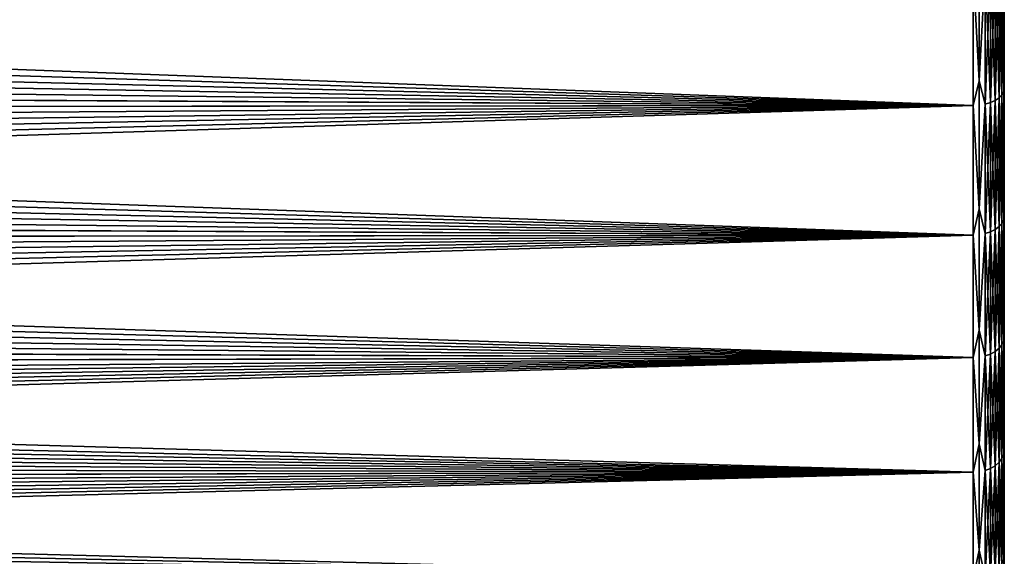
# Model space of a CAD drawing. Header units: metres. Extents: x -22 to 72, y -237 to 23.
# Tile 334 of 363: x 50.52 to 60, y -15.93 to -10.76. Entities that reach past the tile are written whole.
import ezdxf

# ---------------------------------------------------------------- set-up
doc = ezdxf.new("R2010")
doc.units = ezdxf.units.M
doc.layers.add('solid_509588_MEDIA_SW0001', color=7, linetype='CONTINUOUS')

msp = doc.modelspace()

# ---------------------------------------------------------------- linework, layer by layer
at = {"layer": 'solid_509588_MEDIA_SW0001'}
for points in [[(59.758526, -11.350341, 102.161476), (59.758526, -10.061466, 102.926201), (59.700001, -10.277775, 102.813034)], [(59.758526, -10.061466, 66.073799), (59.758526, -11.350341, 66.838524), (59.700001, -10.277775, 66.186966)], [(59.814861, -10.266587, 102.793106), (59.758526, -10.061466, 102.926201), (59.758526, -11.350341, 102.161476)], [(59.814861, -10.266587, 66.206894), (59.758526, -11.350341, 66.838524), (59.758526, -10.061466, 66.073799)], [(59.994305, -10.159424, 66.397842), (60, -10.116483, 66.440475), (60, -11.408188, 67.227386)], [(59.994305, -10.159424, 102.602158), (60, -11.408188, 101.772614), (60, -10.116483, 102.559525)], [(60, -11.408188, 101.772614), (60, -11.408188, 67.227386), (60, -10.116483, 66.440475)], [(60, -10.116483, 102.559525), (60, -11.408188, 101.772614), (60, -10.116483, 66.440475)], [(59.912258, -10.23471, 102.736305), (59.866768, -10.252998, 102.76889), (59.866768, -11.55919, 101.971733)], [(59.912258, -11.53857, 101.940567), (59.912258, -10.23471, 102.736305), (59.866768, -11.55919, 101.971733)], [(59.912258, -10.23471, 66.263695), (59.912258, -11.538571, 67.059433), (59.866768, -10.252998, 66.23111)], [(59.949574, -10.212425, 102.696594), (59.912258, -10.23471, 102.736305), (59.912258, -11.53857, 101.940567)], [(59.949574, -11.513448, 101.902596), (59.949574, -10.212425, 102.696594), (59.912258, -11.53857, 101.940567)], [(59.949574, -10.212425, 66.303406), (59.949574, -11.513448, 67.097404), (59.912258, -10.23471, 66.263695)], [(59.949574, -11.513448, 67.097404), (59.912258, -11.538571, 67.059433), (59.912258, -10.23471, 66.263695)], [(59.977276, -10.187004, 102.651299), (59.949574, -10.212425, 102.696594), (59.949574, -11.513448, 101.902596)], [(59.977276, -11.484788, 101.859276), (59.977276, -10.187004, 102.651299), (59.949574, -11.513448, 101.902596)], [(59.977276, -10.187004, 66.348701), (59.977276, -11.484788, 67.140724), (59.949574, -10.212425, 66.303406)], [(59.977276, -11.484788, 67.140724), (59.949574, -11.513448, 67.097404), (59.949574, -10.212425, 66.303406)], [(59.994305, -10.159424, 102.602158), (59.977276, -10.187004, 102.651299), (59.977276, -11.484788, 101.859276)], [(59.994305, -11.453694, 101.812279), (59.994305, -10.159424, 102.602158), (59.977276, -11.484788, 101.859276)], [(59.994305, -10.159424, 66.397842), (59.994305, -11.453694, 67.187721), (59.977276, -10.187004, 66.348701)], [(59.994305, -11.453694, 67.187721), (59.977276, -11.484788, 67.140724), (59.977276, -10.187004, 66.348701)], [(59.994305, -10.159424, 66.397842), (60, -11.408188, 67.227386), (59.994305, -11.453694, 67.187721)], [(59.994305, -11.453694, 101.812279), (60, -11.408188, 101.772614), (59.994305, -10.159424, 102.602158)], [(59.700001, -10.277775, 102.813034), (26.066149, -11.187762, 102.271721), (25.954533, -11.401926, 102.135078)], [(59.700001, -11.587123, 102.013954), (59.700001, -10.277775, 102.813034), (25.954533, -11.401926, 102.135078)], [(59.700001, -10.277775, 102.813034), (26.174849, -10.972707, 102.405296), (26.066149, -11.187762, 102.271721)], [(59.700001, -10.277775, 102.813034), (26.280617, -10.756849, 102.535805), (26.174849, -10.972707, 102.405296)], [(59.700001, -11.587123, 66.986046), (26.382385, -10.548582, 66.341599), (26.481936, -10.331879, 66.21743)], [(59.700001, -10.277775, 66.186966), (59.700001, -11.587123, 66.986046), (26.481936, -10.331879, 66.21743)], [(59.758526, -11.350341, 102.161476), (59.700001, -10.277775, 102.813034), (59.700001, -11.587123, 102.013954)], [(59.758526, -11.350341, 66.838524), (59.700001, -11.587123, 66.986046), (59.700001, -10.277775, 66.186966)], [(59.814861, -11.57451, 101.994888), (59.814861, -10.266587, 102.793106), (59.758526, -11.350341, 102.161476)], [(59.814861, -10.266587, 66.206894), (59.814861, -11.57451, 67.005112), (59.758526, -11.350341, 66.838524)], [(59.866768, -10.252998, 102.76889), (59.814861, -10.266587, 102.793106), (59.814861, -11.57451, 101.994888)], [(59.866768, -11.55919, 101.971733), (59.866768, -10.252998, 102.76889), (59.814861, -11.57451, 101.994888)], [(59.866768, -10.252998, 66.23111), (59.866768, -11.55919, 67.028267), (59.814861, -10.266587, 66.206894)], [(59.866768, -11.55919, 67.028267), (59.814861, -11.57451, 67.005112), (59.814861, -10.266587, 66.206894)], [(59.912258, -11.538571, 67.059433), (59.866768, -11.55919, 67.028267), (59.866768, -10.252998, 66.23111)], [(59.700001, -11.587123, 66.986046), (26.280062, -10.764462, 66.468742), (26.382385, -10.548582, 66.341599)], [(59.700001, -11.587123, 66.986046), (26.174906, -10.979476, 66.598854), (26.280062, -10.764462, 66.468742)], [(59.700001, -11.587123, 66.986046), (26.066858, -11.193582, 66.731949), (26.174906, -10.979476, 66.598854)], [(59.700001, -11.587123, 66.986046), (25.955938, -11.406676, 66.867989), (26.066858, -11.193582, 66.731949)], [(59.758526, -12.581376, 101.306755), (59.758526, -11.350341, 102.161476), (59.700001, -11.587123, 102.013954)], [(59.758526, -11.350341, 66.838524), (59.758526, -12.581376, 67.693245), (59.700001, -11.587123, 66.986046)], [(59.814861, -11.57451, 101.994888), (59.758526, -11.350341, 102.161476), (59.758526, -12.581376, 101.306755)], [(59.814861, -11.57451, 67.005112), (59.758526, -12.581376, 67.693245), (59.758526, -11.350341, 66.838524)], [(59.700001, -11.587123, 102.013954), (25.954533, -11.401926, 102.135078), (25.840166, -11.615067, 101.995438)], [(59.700001, -11.587123, 66.986046), (25.842375, -11.618552, 67.006882), (25.955938, -11.406676, 66.867989)], [(59.994305, -11.453694, 101.812279), (59.977276, -11.484788, 101.859276), (59.977276, -12.721295, 100.974632)], [(59.994305, -12.686854, 100.930023), (59.994305, -11.453694, 101.812279), (59.977276, -12.721295, 100.974632)], [(59.994305, -11.453694, 67.187721), (59.994305, -12.686854, 68.069977), (59.977276, -11.484788, 67.140724)], [(59.994305, -11.453694, 67.187721), (60, -11.408188, 67.227386), (60, -12.639757, 68.107117)], [(59.994305, -11.453694, 101.812279), (60, -12.639757, 100.892883), (60, -11.408188, 101.772614)], [(59.994305, -11.453694, 67.187721), (60, -12.639757, 68.107117), (59.994305, -12.686854, 68.069977)], [(59.994305, -12.686854, 100.930023), (60, -12.639757, 100.892883), (59.994305, -11.453694, 101.812279)], [(60, -12.639757, 100.892883), (60, -12.639757, 68.107117), (60, -11.408188, 67.227386)], [(60, -11.408188, 101.772614), (60, -12.639757, 100.892883), (60, -11.408188, 67.227386)], [(59.866768, -11.55919, 101.971733), (59.814861, -11.57451, 101.994888), (59.814861, -12.820678, 101.103333)], [(59.866768, -12.803707, 101.08136), (59.866768, -11.55919, 101.971733), (59.814861, -12.820678, 101.103333)], [(59.866768, -11.55919, 67.028267), (59.866768, -12.803707, 67.91864), (59.814861, -11.57451, 67.005112)], [(59.912258, -11.53857, 101.940567), (59.866768, -11.55919, 101.971733), (59.866768, -12.803707, 101.08136)], [(59.912258, -12.780869, 101.051781), (59.912258, -11.53857, 101.940567), (59.866768, -12.803707, 101.08136)], [(59.912258, -11.538571, 67.059433), (59.912258, -12.780869, 67.948219), (59.866768, -11.55919, 67.028267)], [(59.912258, -12.780869, 67.948219), (59.866768, -12.803707, 67.91864), (59.866768, -11.55919, 67.028267)], [(59.949574, -11.513448, 101.902596), (59.912258, -11.53857, 101.940567), (59.912258, -12.780869, 101.051781)], [(59.949574, -12.753041, 101.015739), (59.949574, -11.513448, 101.902596), (59.912258, -12.780869, 101.051781)], [(59.949574, -11.513448, 67.097404), (59.949574, -12.753041, 67.984261), (59.912258, -11.538571, 67.059433)], [(59.949574, -12.753041, 67.984261), (59.912258, -12.780869, 67.948219), (59.912258, -11.538571, 67.059433)], [(59.977276, -11.484788, 101.859276), (59.949574, -11.513448, 101.902596), (59.949574, -12.753041, 101.015739)], [(59.977276, -12.721295, 100.974632), (59.977276, -11.484788, 101.859276), (59.949574, -12.753041, 101.015739)], [(59.977276, -11.484788, 67.140724), (59.977276, -12.721295, 68.025368), (59.949574, -11.513448, 67.097404)], [(59.977276, -12.721295, 68.025368), (59.949574, -12.753041, 67.984261), (59.949574, -11.513448, 67.097404)], [(59.994305, -12.686854, 68.069977), (59.977276, -12.721295, 68.025368), (59.977276, -11.484788, 67.140724)], [(59.700001, -11.587123, 102.013954), (25.352938, -12.458325, 101.405327), (25.223162, -12.666917, 101.249603)], [(59.700001, -12.834648, 101.121429), (59.700001, -11.587123, 102.013954), (25.223162, -12.666917, 101.249603)], [(59.700001, -11.587123, 102.013954), (25.479465, -12.248809, 101.557747), (25.352938, -12.458325, 101.405327)], [(59.700001, -11.587123, 102.013954), (25.60276, -12.038458, 101.706848), (25.479465, -12.248809, 101.557747)], [(59.700001, -11.587123, 102.013954), (25.722952, -11.827227, 101.852715), (25.60276, -12.038458, 101.706848)], [(59.700001, -11.587123, 102.013954), (25.840166, -11.615067, 101.995438), (25.722952, -11.827227, 101.852715)], [(59.700001, -12.834648, 67.878571), (25.72603, -11.82931, 67.148705), (25.842375, -11.618552, 67.006882)], [(59.700001, -11.587123, 66.986046), (59.700001, -12.834648, 67.878571), (25.842375, -11.618552, 67.006882)], [(59.758526, -12.581376, 101.306755), (59.700001, -11.587123, 102.013954), (59.700001, -12.834648, 101.121429)], [(59.758526, -12.581376, 67.693245), (59.700001, -12.834648, 67.878571), (59.700001, -11.587123, 66.986046)], [(59.814861, -12.820678, 101.103333), (59.814861, -11.57451, 101.994888), (59.758526, -12.581376, 101.306755)], [(59.814861, -11.57451, 67.005112), (59.814861, -12.820678, 67.896667), (59.758526, -12.581376, 67.693245)], [(59.866768, -12.803707, 67.91864), (59.814861, -12.820678, 67.896667), (59.814861, -11.57451, 67.005112)], [(59.700001, -12.834648, 67.878571), (25.606726, -12.039081, 67.293587), (25.72603, -11.82931, 67.148705)], [(59.700001, -12.834648, 67.878571), (25.484287, -12.247984, 67.441666), (25.606726, -12.039081, 67.293587)], [(59.700001, -12.834648, 67.878571), (25.358536, -12.456135, 67.593056), (25.484287, -12.247984, 67.441666)], [(59.700001, -12.834648, 67.878571), (25.229454, -12.663435, 67.747765), (25.358536, -12.456135, 67.593056)], [(59.758526, -13.748301, 100.366386), (59.758526, -12.581376, 101.306755), (59.700001, -12.834648, 101.121429)], [(59.758526, -12.581376, 67.693245), (59.758526, -13.748301, 68.633614), (59.700001, -12.834648, 67.878571)], [(59.814861, -12.820678, 101.103333), (59.758526, -12.581376, 101.306755), (59.758526, -13.748301, 100.366386)], [(59.814861, -12.820678, 67.896667), (59.758526, -13.748301, 68.633614), (59.758526, -12.581376, 67.693245)], [(59.700001, -12.834648, 101.121429), (25.223162, -12.666917, 101.249603), (25.0905, -12.874084, 101.090897)], [(59.700001, -12.834648, 67.878571), (25.097567, -12.869125, 67.905251), (25.229454, -12.663435, 67.747765)], [(59.994305, -12.686854, 100.930023), (59.977276, -12.721295, 100.974632), (59.977276, -13.88993, 100.002083)], [(59.994305, -13.852324, 99.960114), (59.994305, -12.686854, 100.930023), (59.977276, -13.88993, 100.002083)], [(59.994305, -12.686854, 68.069977), (59.994305, -13.852324, 69.039886), (59.977276, -12.721295, 68.025368)], [(59.994305, -12.686854, 68.069977), (60, -12.639757, 68.107117), (60, -13.803853, 69.074593)], [(59.994305, -12.686854, 100.930023), (60, -13.803853, 99.925407), (60, -12.639757, 100.892883)], [(59.994305, -12.686854, 68.069977), (60, -13.803853, 69.074593), (59.994305, -13.852324, 69.039886)], [(59.994305, -13.852324, 99.960114), (60, -13.803853, 99.925407), (59.994305, -12.686854, 100.930023)], [(60, -13.803853, 99.925407), (60, -13.803853, 69.074593), (60, -12.639757, 68.107117)], [(60, -12.639757, 100.892883), (60, -13.803853, 99.925407), (60, -12.639757, 68.107117)], [(59.912258, -12.780869, 101.051781), (59.866768, -12.803707, 101.08136), (59.866768, -13.979913, 100.102509)], [(59.912258, -13.954976, 100.074684), (59.912258, -12.780869, 101.051781), (59.866768, -13.979913, 100.102509)], [(59.912258, -12.780869, 67.948219), (59.912258, -13.954976, 68.925316), (59.866768, -12.803707, 67.91864)], [(59.949574, -12.753041, 101.015739), (59.912258, -12.780869, 101.051781), (59.912258, -13.954976, 100.074684)], [(59.949574, -13.924591, 100.040771), (59.949574, -12.753041, 101.015739), (59.912258, -13.954976, 100.074684)], [(59.949574, -12.753041, 67.984261), (59.949574, -13.924591, 68.959229), (59.912258, -12.780869, 67.948219)], [(59.949574, -13.924591, 68.959229), (59.912258, -13.954976, 68.925316), (59.912258, -12.780869, 67.948219)], [(59.977276, -12.721295, 100.974632), (59.949574, -12.753041, 101.015739), (59.949574, -13.924591, 100.040771)], [(59.977276, -13.88993, 100.002083), (59.977276, -12.721295, 100.974632), (59.949574, -13.924591, 100.040771)], [(59.977276, -12.721295, 68.025368), (59.977276, -13.88993, 68.997917), (59.949574, -12.753041, 67.984261)], [(59.977276, -13.88993, 68.997917), (59.949574, -13.924591, 68.959229), (59.949574, -12.753041, 67.984261)], [(59.994305, -13.852324, 69.039886), (59.977276, -13.88993, 68.997917), (59.977276, -12.721295, 68.025368)], [(59.700001, -12.834648, 101.121429), (24.526983, -13.693328, 100.421455), (24.376751, -13.897014, 100.24398)], [(59.700001, -14.013695, 100.140213), (59.700001, -12.834648, 101.121429), (24.376751, -13.897014, 100.24398)], [(59.700001, -12.834648, 101.121429), (24.673273, -13.489388, 100.594612), (24.526983, -13.693328, 100.421455)], [(59.700001, -12.834648, 101.121429), (24.815796, -13.28504, 100.763695), (24.673273, -13.489388, 100.594612)], [(59.700001, -12.834648, 101.121429), (24.954792, -13.080029, 100.929024), (24.815796, -13.28504, 100.763695)], [(59.700001, -12.834648, 101.121429), (25.0905, -12.874084, 101.090897), (24.954792, -13.080029, 100.929024)], [(59.700001, -14.013695, 68.859787), (24.962631, -13.073553, 68.065819), (25.097567, -12.869125, 67.905251)], [(59.700001, -12.834648, 67.878571), (59.700001, -14.013695, 68.859787), (25.097567, -12.869125, 67.905251)], [(59.758526, -13.748301, 100.366386), (59.700001, -12.834648, 101.121429), (59.700001, -14.013695, 100.140213)], [(59.758526, -13.748301, 68.633614), (59.700001, -14.013695, 68.859787), (59.700001, -12.834648, 67.878571)], [(59.814861, -13.998441, 100.123192), (59.814861, -12.820678, 101.103333), (59.758526, -13.748301, 100.366386)], [(59.814861, -12.820678, 67.896667), (59.814861, -13.998441, 68.876808), (59.758526, -13.748301, 68.633614)], [(59.866768, -12.803707, 101.08136), (59.814861, -12.820678, 101.103333), (59.814861, -13.998441, 100.123192)], [(59.866768, -13.979913, 100.102509), (59.866768, -12.803707, 101.08136), (59.814861, -13.998441, 100.123192)], [(59.866768, -12.803707, 67.91864), (59.866768, -13.979913, 68.897491), (59.814861, -12.820678, 67.896667)], [(59.866768, -13.979913, 68.897491), (59.814861, -13.998441, 68.876808), (59.814861, -12.820678, 67.896667)], [(59.912258, -13.954976, 68.925316), (59.866768, -13.979913, 68.897491), (59.866768, -12.803707, 67.91864)], [(59.700001, -14.013695, 68.859787), (24.824297, -13.277197, 68.229904), (24.962631, -13.073553, 68.065819)], [(59.700001, -14.013695, 68.859787), (24.682215, -13.480514, 68.397957), (24.824297, -13.277197, 68.229904)], [(59.700001, -14.013695, 68.859787), (24.536028, -13.683935, 68.570473), (24.682215, -13.480514, 68.397957)], [(59.700001, -14.013695, 68.859787), (24.385441, -13.887782, 68.747871), (24.536028, -13.683935, 68.570473)], [(59.758526, -14.845166, 99.345169), (59.758526, -13.748301, 100.366386), (59.700001, -14.013695, 100.140213)], [(59.758526, -13.748301, 68.633614), (59.758526, -14.845166, 69.654831), (59.700001, -14.013695, 68.859787)], [(59.814861, -13.998441, 100.123192), (59.758526, -13.748301, 100.366386), (59.758526, -14.845166, 99.345169)], [(59.814861, -13.998441, 68.876808), (59.758526, -14.845166, 69.654831), (59.758526, -13.748301, 68.633614)], [(59.994305, -13.852324, 69.039886), (60, -13.803853, 69.074593), (60, -14.893877, 70.12426)], [(59.994305, -13.852324, 99.960114), (60, -14.893877, 98.87574), (60, -13.803853, 99.925407)], [(60, -14.893877, 98.87574), (60, -14.893877, 70.12426), (60, -13.803853, 69.074593)], [(60, -13.803853, 99.925407), (60, -14.893877, 98.87574), (60, -13.803853, 69.074593)], [(59.700001, -14.013695, 100.140213), (24.376751, -13.897014, 100.24398), (24.222822, -14.100019, 100.062439)], [(59.700001, -14.013695, 68.859787), (24.230618, -14.091637, 68.92997), (24.385441, -13.887782, 68.747871)], [(59.949574, -13.924591, 100.040771), (59.912258, -13.954976, 100.074684), (59.912258, -15.054626, 99.014488)], [(59.949574, -15.021848, 98.98288), (59.949574, -13.924591, 100.040771), (59.912258, -15.054626, 99.014488)], [(59.949574, -13.924591, 68.959229), (59.949574, -15.021848, 70.01712), (59.912258, -13.954976, 68.925316)], [(59.977276, -13.88993, 100.002083), (59.949574, -13.924591, 100.040771), (59.949574, -15.021848, 98.98288)], [(59.977276, -14.984454, 98.946831), (59.977276, -13.88993, 100.002083), (59.949574, -15.021848, 98.98288)], [(59.977276, -13.88993, 68.997917), (59.977276, -14.984454, 70.053169), (59.949574, -13.924591, 68.959229)], [(59.977276, -14.984454, 70.053169), (59.949574, -15.021848, 70.01712), (59.949574, -13.924591, 68.959229)], [(59.994305, -13.852324, 99.960114), (59.977276, -13.88993, 100.002083), (59.977276, -14.984454, 98.946831)], [(59.994305, -14.943886, 98.907715), (59.994305, -13.852324, 99.960114), (59.977276, -14.984454, 98.946831)], [(59.994305, -13.852324, 69.039886), (59.994305, -14.943886, 70.092285), (59.977276, -13.88993, 68.997917)], [(59.994305, -14.943886, 70.092285), (59.977276, -14.984454, 70.053169), (59.977276, -13.88993, 68.997917)], [(59.994305, -13.852324, 69.039886), (60, -14.893877, 70.12426), (59.994305, -14.943886, 70.092285)], [(59.994305, -14.943886, 98.907715), (60, -14.893877, 98.87574), (59.994305, -13.852324, 99.960114)], [(59.700001, -14.013695, 100.140213), (23.570667, -14.902581, 99.295708), (23.441875, -15.051054, 99.144653)], [(59.700001, -15.117973, 99.075562), (59.700001, -14.013695, 100.140213), (23.441875, -15.051054, 99.144653)], [(59.700001, -14.013695, 100.140213), (23.697386, -14.753424, 99.44445), (23.570667, -14.902581, 99.295708)], [(59.700001, -14.013695, 100.140213), (23.822058, -14.603609, 99.590881), (23.697386, -14.753424, 99.44445)], [(59.700001, -14.013695, 100.140213), (23.944677, -14.453179, 99.735016), (23.822058, -14.603609, 99.590881)], [(59.700001, -14.013695, 100.140213), (24.065248, -14.302177, 99.876854), (23.944677, -14.453179, 99.735016)], [(59.700001, -14.013695, 100.140213), (24.222822, -14.100019, 100.062439), (24.065248, -14.302177, 99.876854)], [(59.700001, -14.013695, 68.859787), (59.700001, -15.117973, 69.924438), (24.230618, -14.091637, 68.92997)], [(59.758526, -14.845166, 99.345169), (59.700001, -14.013695, 100.140213), (59.700001, -15.117973, 99.075562)], [(59.758526, -14.845166, 69.654831), (59.700001, -15.117973, 69.924438), (59.700001, -14.013695, 68.859787)], [(59.814861, -15.101517, 99.059692), (59.814861, -13.998441, 100.123192), (59.758526, -14.845166, 99.345169)], [(59.814861, -13.998441, 68.876808), (59.814861, -15.101517, 69.940308), (59.758526, -14.845166, 69.654831)], [(59.866768, -13.979913, 100.102509), (59.814861, -13.998441, 100.123192), (59.814861, -15.101517, 99.059692)], [(59.866768, -15.081528, 99.040421), (59.866768, -13.979913, 100.102509), (59.814861, -15.101517, 99.059692)], [(59.866768, -13.979913, 68.897491), (59.866768, -15.081528, 69.959579), (59.814861, -13.998441, 68.876808)], [(59.866768, -15.081528, 69.959579), (59.814861, -15.101517, 69.940308), (59.814861, -13.998441, 68.876808)], [(59.912258, -13.954976, 100.074684), (59.866768, -13.979913, 100.102509), (59.866768, -15.081528, 99.040421)], [(59.912258, -15.054626, 99.014488), (59.912258, -13.954976, 100.074684), (59.866768, -15.081528, 99.040421)], [(59.912258, -13.954976, 68.925316), (59.912258, -15.054626, 69.985512), (59.866768, -13.979913, 68.897491)], [(59.912258, -15.054626, 69.985512), (59.866768, -15.081528, 69.959579), (59.866768, -13.979913, 68.897491)], [(59.949574, -15.021848, 70.01712), (59.912258, -15.054626, 69.985512), (59.912258, -13.954976, 68.925316)], [(59.700001, -15.117973, 69.924438), (24.071774, -14.295112, 69.116577), (24.230618, -14.091637, 68.92997)], [(59.700001, -15.117973, 69.924438), (23.950119, -14.447275, 69.259392), (24.071774, -14.295112, 69.116577)], [(59.700001, -15.117973, 69.924438), (23.826391, -14.598914, 69.404579), (23.950119, -14.447275, 69.259392)], [(59.700001, -15.117973, 69.924438), (23.70067, -14.749898, 69.552071), (23.826391, -14.598914, 69.404579)], [(59.700001, -15.117973, 69.924438), (23.573038, -14.900102, 69.70179), (23.70067, -14.749898, 69.552071)], [(59.758526, -15.866385, 98.248299), (59.758526, -14.845166, 99.345169), (59.700001, -15.117973, 99.075562)], [(59.758526, -14.845166, 69.654831), (59.758526, -15.866385, 70.751701), (59.700001, -15.117973, 69.924438)], [(59.814861, -15.101517, 99.059692), (59.758526, -14.845166, 99.345169), (59.758526, -15.866385, 98.248299)], [(59.814861, -15.101517, 69.940308), (59.758526, -15.866385, 70.751701), (59.758526, -14.845166, 69.654831)], [(59.700001, -15.117973, 69.924438), (23.443558, -15.049412, 69.853661), (23.573038, -14.900102, 69.70179)], [(59.994305, -14.943886, 98.907715), (59.977276, -14.984454, 98.946831), (59.977276, -15.999031, 97.814499)], [(59.994305, -15.955716, 97.77845), (59.994305, -14.943886, 98.907715), (59.977276, -15.999031, 97.814499)], [(59.994305, -14.943886, 70.092285), (59.994305, -15.955716, 71.22155), (59.977276, -14.984454, 70.053169)], [(59.994305, -14.943886, 70.092285), (60, -14.893877, 70.12426), (60, -15.904123, 71.250542)], [(59.994305, -14.943886, 98.907715), (60, -15.904124, 97.749458), (60, -14.893877, 98.87574)], [(59.994305, -14.943886, 70.092285), (60, -15.904123, 71.250542), (59.994305, -15.955716, 71.22155)], [(59.994305, -15.955716, 97.77845), (60, -15.904124, 97.749458), (59.994305, -14.943886, 98.907715)], [(60, -15.904124, 97.749458), (60, -15.904123, 71.250542), (60, -14.893877, 70.12426)], [(60, -14.893877, 98.87574), (60, -15.904124, 97.749458), (60, -14.893877, 70.12426)], [(59.700001, -15.117973, 99.075562), (23.441875, -15.051054, 99.144653), (23.31064, -15.199032, 98.991013)], [(59.700001, -15.117973, 69.924438), (23.311985, -15.197902, 70.007805), (23.443558, -15.049412, 69.853661)], [(59.912258, -15.054626, 99.014488), (59.866768, -15.081528, 99.040421), (59.866768, -16.102678, 97.900749)], [(59.912258, -16.073954, 97.876846), (59.912258, -15.054626, 99.014488), (59.866768, -16.102678, 97.900749)], [(59.912258, -15.054626, 69.985512), (59.912258, -16.073954, 71.123154), (59.866768, -15.081528, 69.959579)], [(59.949574, -15.021848, 98.98288), (59.912258, -15.054626, 99.014488), (59.912258, -16.073954, 97.876846)], [(59.949574, -16.038956, 97.847725), (59.949574, -15.021848, 98.98288), (59.912258, -16.073954, 97.876846)], [(59.949574, -15.021848, 70.01712), (59.949574, -16.038956, 71.152275), (59.912258, -15.054626, 69.985512)], [(59.949574, -16.038956, 71.152275), (59.912258, -16.073954, 71.123154), (59.912258, -15.054626, 69.985512)], [(59.977276, -14.984454, 98.946831), (59.949574, -15.021848, 98.98288), (59.949574, -16.038956, 97.847725)], [(59.977276, -15.999031, 97.814499), (59.977276, -14.984454, 98.946831), (59.949574, -16.038956, 97.847725)], [(59.977276, -14.984454, 70.053169), (59.977276, -15.999031, 71.185501), (59.949574, -15.021848, 70.01712)], [(59.977276, -15.999031, 71.185501), (59.949574, -16.038956, 71.152275), (59.949574, -15.021848, 70.01712)], [(59.994305, -15.955716, 71.22155), (59.977276, -15.999031, 71.185501), (59.977276, -14.984454, 70.053169)], [(59.700001, -15.117973, 99.075562), (22.623407, -15.926584, 98.187363), (22.481428, -16.068369, 98.02063)], [(59.700001, -16.14159, 97.933136), (59.700001, -15.117973, 99.075562), (22.481428, -16.068369, 98.02063)], [(59.700001, -15.117973, 99.075562), (22.764196, -15.783328, 98.35231), (22.623407, -15.926584, 98.187363)], [(59.700001, -15.117973, 99.075562), (22.903555, -15.638768, 98.515312), (22.764196, -15.783328, 98.35231)], [(59.700001, -15.117973, 99.075562), (23.041241, -15.493077, 98.676193), (22.903555, -15.638768, 98.515312)], [(59.700001, -15.117973, 99.075562), (23.177017, -15.346437, 98.834816), (23.041241, -15.493077, 98.676193)], [(59.700001, -15.117973, 99.075562), (23.31064, -15.199032, 98.991013), (23.177017, -15.346437, 98.834816)], [(59.700001, -15.117973, 69.924438), (59.700001, -16.14159, 71.066864), (23.311985, -15.197902, 70.007805)], [(59.758526, -15.866385, 98.248299), (59.700001, -15.117973, 99.075562), (59.700001, -16.14159, 97.933136)], [(59.758526, -15.866385, 70.751701), (59.700001, -16.14159, 71.066864), (59.700001, -15.117973, 69.924438)], [(59.814861, -16.12402, 97.91851), (59.814861, -15.101517, 99.059692), (59.758526, -15.866385, 98.248299)], [(59.814861, -15.101517, 69.940308), (59.814861, -16.12402, 71.08149), (59.758526, -15.866385, 70.751701)], [(59.866768, -15.081528, 99.040421), (59.814861, -15.101517, 99.059692), (59.814861, -16.12402, 97.91851)], [(59.866768, -16.102678, 97.900749), (59.866768, -15.081528, 99.040421), (59.814861, -16.12402, 97.91851)], [(59.866768, -15.081528, 69.959579), (59.866768, -16.102678, 71.099251), (59.814861, -15.101517, 69.940308)], [(59.866768, -16.102678, 71.099251), (59.814861, -16.12402, 71.08149), (59.814861, -15.101517, 69.940308)], [(59.912258, -16.073954, 71.123154), (59.866768, -16.102678, 71.099251), (59.866768, -15.081528, 69.959579)], [(59.700001, -16.14159, 71.066864), (23.178289, -15.34559, 70.164276), (23.311985, -15.197902, 70.007805)], [(59.700001, -16.14159, 71.066864), (23.042564, -15.492427, 70.32309), (23.178289, -15.34559, 70.164276)], [(59.700001, -16.14159, 71.066864), (22.904903, -15.63837, 70.484245), (23.042564, -15.492427, 70.32309)], [(59.700001, -16.14159, 71.066864), (22.765406, -15.78337, 70.647736), (22.904903, -15.63837, 70.484245)], [(59.700001, -16.14159, 71.066864), (22.624161, -15.927382, 70.813568), (22.765406, -15.78337, 70.647736)], [(59.758526, -16.806751, 97.081375), (59.758526, -15.866385, 98.248299), (59.700001, -16.14159, 97.933136)], [(59.758526, -15.866385, 70.751701), (59.758526, -16.806751, 71.918625), (59.700001, -16.14159, 71.066864)], [(59.814861, -16.12402, 97.91851), (59.758526, -15.866385, 98.248299), (59.758526, -16.806751, 97.081375)], [(59.814861, -16.12402, 71.08149), (59.758526, -16.806751, 71.918625), (59.758526, -15.866385, 70.751701)], [(59.994305, -15.955716, 71.22155), (60, -15.904123, 71.250542), (60, -16.829384, 72.447578)], [(59.994305, -15.955716, 97.77845), (60, -16.829384, 96.552422), (60, -15.904124, 97.749458)], [(60, -16.829384, 96.552422), (60, -16.829384, 72.447578), (60, -15.904123, 71.250542)], [(60, -15.904124, 97.749458), (60, -16.829384, 96.552422), (60, -15.904123, 71.250542)]]:
    msp.add_3dface(points, dxfattribs=at)

doc.saveas('drawing.dxf')
